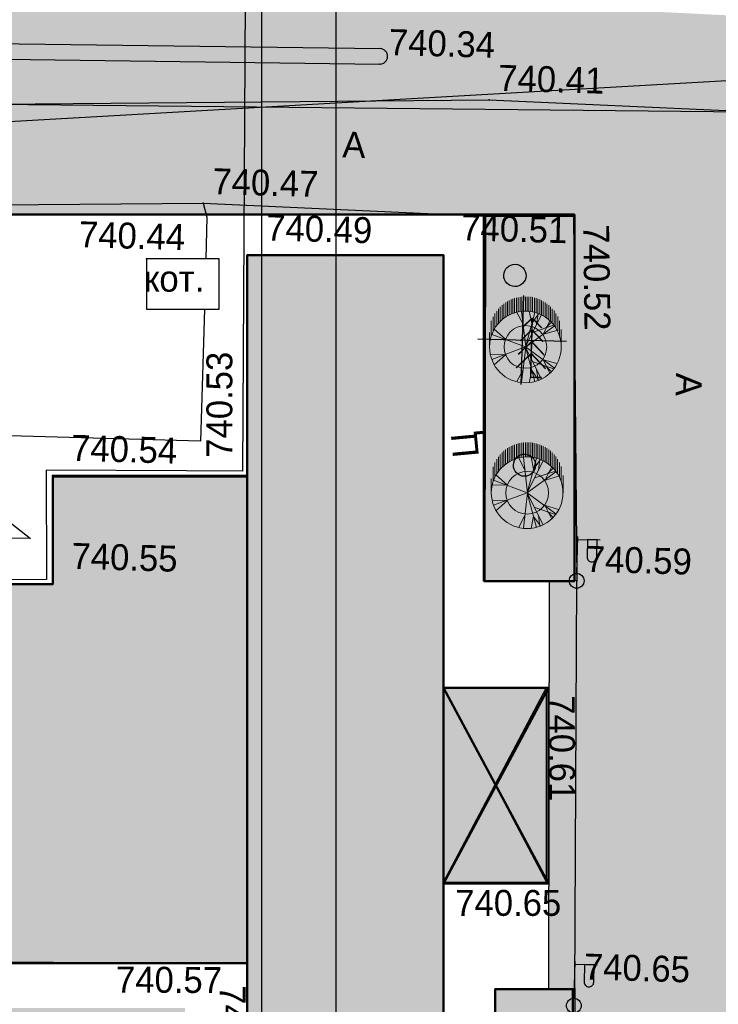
# Model space of a CAD drawing. Header units: millimetres. Extents: x -257011 to 237647566, y 2784933 to 6706507.
# Tile 291 of 451: x 10329285 to 10352864, y 5214657 to 5247885. Entities that reach past the tile are written whole.
import ezdxf

# ---------------------------------------------------------------- set-up
doc = ezdxf.new("R2010")
doc.units = ezdxf.units.MM
doc.header["$LTSCALE"] = 1000
doc.header["$PDMODE"] = 32
doc.header["$PDSIZE"] = 0.3
for name, pattern in [('Д_ТРОТ_ТРУБА', [3, 1.5, -1.5]), ('ДОРОГИ_СТРОЯЩ', [9, 8, -1]), ('Контура низ откосов  Штриховая 0.1-0.5 - - - - - - -', [0.6, 0.1, -0.5]), ('НАВЕС_ОПОРЫ', [3, 2, -1])]:
    doc.linetypes.add(name, pattern=pattern)
for name, color, linetype in [('(001) Сетка', 92, 'Continuous'), ('(004) Точки рельефа', 7, 'Continuous'), ('(007) Здания', 7, 'Continuous'), ('(013) Газ', 40, 'ИК_Газопровод -------г--------'), ('(014) Водопровод', 5, 'ИК_Водопровод -------в--------'), ('(022) Возд. Линии', 7, 'Continuous'), ('(025) Дорога', 7, 'Continuous'), ('(027) Гидрография', 7, 'Continuous'), ('(038) Деревья', 7, 'Continuous'), ('TREE', 74, 'Continuous')]:
    doc.layers.add(name, color=color, linetype=linetype)
doc.layers.add('.', color=7, linetype='Continuous', lineweight=15)
doc.layers.add('Ф А С А Д', color=250, linetype='Continuous', lineweight=15)
doc.styles.add('ATTR', font='romans.shx', dxfattribs={"width": 0.8, "height": 0.470416})
doc.styles.add('BM-431', font='txt')
doc.styles.add('D-431', font='txt', dxfattribs={"width": 2})
doc.styles.get("Standard").update_dxf_attribs({"font": 'ARIALN.TTF'})
doc.linetypes.add('KANALIS_K', pattern='A,1,["<",Standard,S=1.8,R=0,X=-0.9,Y=-0.9],3,-1,["К",Standard,S=1.8,R=0,X=-0.9,Y=-0.9],-1,10', length=16)
doc.linetypes.add('ИК_Водопровод -------в--------', pattern='A,9,-0.6,["В",Standard,S=1.2,R=0,X=0,Y=-0.6],-1.2', length=10.8)
doc.linetypes.add('ИК_Воздушка ------- --------', pattern='A,9,-0.6,["Z",Standard,S=1.2,R=70,X=0.6,Y=-0.65],-1', length=10.6)
doc.linetypes.add('ИК_Газопровод -------г--------', pattern='A,9,-0.6,["Г",Standard,S=1.2,R=0,X=0,Y=-0.6],-1.2', length=10.8)

# ---------------------------------------------------------------- blocks, each defined once
blk = doc.blocks.new('f')
at = {"layer": '(022) Возд. Линии'}
for points in [[(0, 0.25), (0, 1.5)], [(0, 1.4), (0.75, 1.4)]]:
    blk.add_lwpolyline(points, dxfattribs=at)
blk.add_lwpolyline([(0.4875, 0.65), (0.4875, 0.65, 0.4142136), (0.65, 0.8125), (0.65, 1.4), (0.325, 1.4), (0.325, 0.8125, 0.4142136)], format="xyb", close=True, dxfattribs=at)
blk.add_circle((0, 0), 0.25, dxfattribs=at)
blk = doc.blocks.new('d')
at = {"layer": '(038) Деревья', "color": 30}
blk.add_ellipse((0, 0), major_axis=(0.265, 0.265), ratio=1, start_param=5.497787, end_param=11.780972, dxfattribs=at)
blk = doc.blocks.new('ell')
at = {"const_width": 0.05}
for points in [[(0, 2), (-0.329, 1.671)], [(0, 0), (0, 2)], [(0, 2), (0.329, 1.671)], [(0, 1.6), (-0.386, 1.214)], [(0, 1.6), (0.386, 1.214)], [(0, 1.2), (-0.443, 0.757)], [(0, 1.2), (0.443, 0.757)], [(0, 0.8), (-0.5, 0.3)], [(0, 0.8), (0.5, 0.3)], [(0, 0), (0.375, 0)]]:
    blk.add_lwpolyline(points, dxfattribs=at)
blk = doc.blocks.new('Setka')
at = {"layer": '(001) Сетка'}
for p, q in [((0, 1.5), (0, -1.5)), ((-1.5, 0), (1.5, 0))]:
    blk.add_line(p, q, dxfattribs=at)
blk = doc.blocks.new('kjvklglhl')
at = {"layer": '(004) Точки рельефа'}
for p in [(384.754, 533.983), (388.476, 532.88), (378.93, 529.121), (391.437, 529.036), (380.475, 527.413), (387.082, 527.599), (377.068, 527.19), (374.103, 519.79), (380.681, 519.976), (391.887, 516.738), (374.22, 516.142), (390.932, 513.107), (391.156, 506.543), (381.147, 503.536), (392.209, 502.981)]:
    blk.add_point(p, dxfattribs=at)
at = {"layer": '(007) Здания'}
for points in [[(380.475, 527.413), (382.185, 466.617), (388.791, 466.802), (387.082, 527.599)], [(377.068, 527.19), (377.116, 525.491), (379.568, 525.56), (379.52, 527.259)]]:
    blk.add_lwpolyline(points, close=True, dxfattribs=at)
for points in [[(374.581, 503.36), (381.146, 503.545), (380.684, 519.978), (374.119, 519.794), (374.221, 516.142)], [(374.581, 503.36), (339.692, 502.379), (339.333, 515.161), (374.221, 516.142)]]:
    blk.add_lwpolyline(points, dxfattribs=at)
at = {"layer": '(007) Здания', "color": 0, "linetype": 'НАВЕС_ОПОРЫ'}
blk.add_lwpolyline([(391.156, 506.543), (390.972, 513.108), (387.492, 513.011), (387.676, 506.445)], close=True, dxfattribs=at)
for points in [[(387.676, 506.445), (390.972, 513.108)], [(387.492, 513.011), (391.156, 506.543)]]:
    blk.add_lwpolyline(points, dxfattribs=at)
at = {"layer": '(013) Газ', "linetype": 'ИК_Воздушка ------- --------', "ltscale": 0.5, "flags": 128}
blk.add_lwpolyline([(292.909, 529.889), (292.062, 534.008), (300.797, 535.523), (378.045, 536.01), (380.152, 536.01), (380.512, 520.117), (378.614, 520.082), (373.886, 519.972), (374, 516.282), (339.283, 515.209), (339.606, 502.365), (340.619, 488.79), (341.059, 475.484), (341.059, 475.484), (344.329, 475.58), (345.717, 447.337), (345.717, 447.337)], dxfattribs=at)
at = {"layer": '(014) Водопровод', "ltscale": 0.5, "flags": 128}
blk.add_lwpolyline([(313.499, 509.603), (334.539, 512.433), (333.84, 528.157), (363.046, 530.904), (398.253, 533.905)], dxfattribs=at)
at = {"layer": '(025) Дорога', "linetype": 'Д_ТРОТ_ТРУБА', "flags": 128}
for points in [[(306.476, 535.529), (305.9, 533.631), (321.717, 532.149), (330.387, 530.721), (388.476, 532.88), (398.347, 532.707), (398.669, 520.315), (401.552, 520.184), (401.938, 500.043), (399.056, 499.965), (400.025, 466.742)], [(333.604, 516.168), (332.964, 527.46), (378.93, 529.121), (379.066, 528.657), (379.066, 527.246)], [(379.066, 525.545), (379.066, 521.091), (372.609, 521.091), (372.613, 518.239), (373.418, 517.642), (366.333, 517.518), (333.604, 516.168)], [(393.417, 465.63), (390.565, 465.619), (389.517, 502.905), (392.209, 502.981), (393.417, 465.63)]]:
    blk.add_lwpolyline(points, dxfattribs=at)
at = {"layer": '(025) Дорога', "linetype": 'Контура низ откосов  Штриховая 0.1-0.5 - - - - - - -'}
for points in [[(378.93, 529.121), (388.474, 528.958)], [(392.209, 502.981), (391.887, 516.738)]]:
    blk.add_lwpolyline(points, dxfattribs=at)
at = {"layer": '(025) Дорога', "linetype": 'Д_ТРОТ_ТРУБА', "flags": 128}
blk.add_lwpolyline([(391.887, 516.738), (388.796, 516.656), (388.474, 528.958), (391.437, 529.036)], close=True, dxfattribs=at)
at = {"layer": '(027) Гидрография', "color": 3, "flags": 128}
blk.add_lwpolyline([(321.004, 535.757), (321.125, 534.884), (321.332, 534.379), (322.059, 533.593), (322.471, 533.484), (330.804, 533.188), (384.754, 533.983, 0.985376), (384.754, 534.504)], format="xyb", dxfattribs=at)
blk.add_lwpolyline([(321.495, 535.765), (321.612, 535.015), (321.76, 534.652), (322.328, 534.039), (322.545, 533.981), (330.81, 533.688), (384.754, 534.504)], dxfattribs=at)
at = {"layer": '(001) Сетка'}
blk.add_blockref('Setka', (389.817, 524.81), dxfattribs=at)
at = {"layer": '(022) Возд. Линии'}
for p in [(391.887, 516.738), (392.192, 502.402)]:
    blk.add_blockref('f', p, dxfattribs=at)
at = {"layer": '(038) Деревья', "color": 30, "linetype": 'Continuous'}
for p in [(389.512, 526.981), (390.015, 520.588)]:
    blk.add_blockref('d', p, dxfattribs=at)
at = {"layer": '(038) Деревья', "linetype": 'Continuous'}
blk.add_blockref('ell', (390.138, 523.561), dxfattribs=at)
at = {"layer": '(004) Точки рельефа', "style": 'D-431'}
for s, p in [('740.34', (385.042, 534.298)), ('740.41', (388.763, 533.195)), ('740.47', (379.217, 529.436)), ('740.51', (387.656, 528.116)), ('740.49', (381.077, 527.928)), ('740.44', (374.767, 527.519)), ('740.54', (374.703, 520.31)), ('740.59', (392.174, 517.053)), ('740.55', (374.82, 516.663)), ('740.65', (392.497, 503.296))]:
    blk.add_text(s, height=0.875, dxfattribs=at).set_placement(p)
for s, rotation, p in [('740.52', 272.3837, (391.765, 528.76)), ('740.53', 91.6107, (380.15, 520.561)), ('740.61', 271.958, (391.05, 512.85)), ('740.65', 1.6107, (388.105, 505.32)), ('740.57', 1.293, (376.73, 502.413)), ('740.58', 271.6107, (380.225, 502.76))]:
    blk.add_text(s, height=0.875, rotation=rotation, dxfattribs=at).set_placement(p)
at = {"layer": '(007) Здания', "color": 0, "linetype": 'Continuous', "style": 'BM-431'}
blk.add_text('кот.', height=0.88, rotation=1.6107, dxfattribs=at).set_placement((377.015, 526.081))
at = {"layer": '(025) Дорога', "linetype": 'ДОРОГИ_СТРОЯЩ', "style": 'BM-431'}
blk.add_text('A', height=0.875, dxfattribs=at).set_placement((383.568, 530.798))
for s, rotation, p in [('A', 270, (395.045, 523.852)), ('Ц', 96.9909, (388.469, 520.844))]:
    blk.add_text(s, height=0.875, rotation=rotation, dxfattribs=at).set_placement(p)
blk = doc.blocks.new('dhdyfh')
at = {"layer": 'TREE', "color": 92, "lineweight": 20}
for p, q in [((10254277, 5666217), (10254277, 5666705)), ((10254338, 5666714), (10254338, 5666227)), ((10254398, 5666235), (10254398, 5666724)), ((10254459, 5666724), (10254459, 5666238)), ((10254519, 5666243), (10254519, 5666724)), ((10254580, 5666724), (10254580, 5666240)), ((10254640, 5666233), (10254640, 5666724)), ((10254701, 5666717), (10254701, 5666227)), ((10254761, 5666215), (10254761, 5666706)), ((10253672, 5665895), (10253672, 5666384)), ((10253733, 5665949), (10253733, 5666439)), ((10253793, 5665998), (10253793, 5666487)), ((10253854, 5666529), (10253854, 5666039)), ((10253914, 5666083), (10253914, 5666567)), ((10253975, 5666109), (10253975, 5666601)), ((10254035, 5666629), (10254035, 5666140)), ((10254096, 5666652), (10254096, 5666163)), ((10254156, 5666184), (10254156, 5666675)), ((10254217, 5666691), (10254217, 5666204)), ((10254822, 5666693), (10254822, 5666199)), ((10254882, 5666186), (10254882, 5666674)), ((10254943, 5666652), (10254943, 5666166)), ((10255003, 5666140), (10255003, 5666629)), ((10255064, 5666601), (10255064, 5666114)), ((10255125, 5666081), (10255125, 5666565)), ((10255185, 5666529), (10255185, 5666042)), ((10255246, 5665998), (10255246, 5666487)), ((10255306, 5666441), (10255306, 5665949)), ((10255367, 5665893), (10255367, 5666384)), ((10253430, 5665555), (10253430, 5666052)), ((10253491, 5665666), (10253491, 5666158)), ((10253551, 5665761), (10253551, 5666240)), ((10253612, 5665831), (10253612, 5666323)), ((10254443, 5665800), (10254236, 5666193)), ((10254532, 5665031), (10254393, 5666223)), ((10254522, 5665028), (10254837, 5666198)), ((10254522, 5665031), (10255054, 5666100)), ((10254739, 5665821), (10254650, 5666236)), ((10254739, 5665828), (10254966, 5666152)), ((10254897, 5665793), (10254946, 5666154)), ((10255427, 5666323), (10255427, 5665828)), ((10255488, 5665756), (10255488, 5666256)), ((10255548, 5666158), (10255548, 5665664)), ((10255609, 5665574), (10255609, 5666055)), ((10253370, 5665419), (10253370, 5665908)), ((10254522, 5665028), (10255488, 5665736)), ((10254778, 5665531), (10255478, 5665762)), ((10255123, 5665467), (10255340, 5665898)), ((10255212, 5665677), (10255390, 5665854)), ((10255669, 5665911), (10255669, 5665409)), ((10253309, 5665030), (10253309, 5665514)), ((10254519, 5665030), (10253387, 5665451)), ((10253851, 5665290), (10253466, 5665636)), ((10255133, 5665459), (10255577, 5665590)), ((10255730, 5665030), (10255730, 5665615)), ((10253851, 5665282), (10253348, 5665297))]:
    blk.add_line(p, q, dxfattribs=at)
at = {"layer": 'TREE', "color": 30, "lineweight": 20, "true_color": 0xf8991e}
for p, q in [((10253851, 5664777), (10253348, 5664762)), ((10254519, 5665030), (10253387, 5664608)), ((10253851, 5664769), (10253466, 5664423)), ((10254532, 5665028), (10254393, 5663836)), ((10254522, 5665031), (10254837, 5663861)), ((10254522, 5665031), (10255488, 5664323)), ((10254522, 5665028), (10255054, 5663959)), ((10254778, 5664528), (10255478, 5664297)), ((10255123, 5664592), (10255340, 5664161)), ((10255133, 5664600), (10255577, 5664469)), ((10255212, 5664382), (10255390, 5664205)), ((10254443, 5664259), (10254236, 5663866)), ((10254739, 5664238), (10254650, 5663823)), ((10254739, 5664231), (10254966, 5663908)), ((10254897, 5664266), (10254946, 5663905))]:
    blk.add_line(p, q, dxfattribs=at)
blk.add_circle((10254519, 5665030), 1210, dxfattribs=at)
at = {"layer": 'TREE', "color": 92, "lineweight": 20}
blk.add_circle((10254519, 5665030), 720, dxfattribs=at)
at = {"layer": 'TREE', "color": 30, "lineweight": 20, "true_color": 0xf8991e, "style": 'ATTR', "width": 0.8, "flags": 9}
for p in [(10254522, 5665031), (10254522, 5665028)]:
    blk.add_attdef('ESTCODE', p, '', height=14.1, rotation=90, dxfattribs=at)

msp = doc.modelspace()

# ---------------------------------------------------------------- hatches: boundary and pattern name
at = {"layer": '.', "lineweight": 50, "ltscale": 1000, "transparency": 33554687}
h = msp.add_hatch(color=256, dxfattribs=at)
h.dxf.hatch_style = 1
h.set_gradient(color1=(132, 132, 132), color2=(132, 132, 132), tint=1)
edge = h.paths.add_edge_path()
edge.add_line((10293223.125, 5175850.04), (10329186.014, 5176626.298))
edge.add_line((10329186.014, 5176626.298), (10329186.014, 5178538.881))
edge.add_line((10329186.014, 5178538.881), (10345328.474, 5178538.881))
edge.add_line((10345328.474, 5178538.881), (10345328.474, 5177822.299))
edge.add_line((10345328.474, 5177822.299), (10347954.841, 5177822.299))
edge.add_line((10347954.841, 5177822.299), (10347954.841, 5215172.545))
edge.add_line((10347954.841, 5215172.545), (10347139.448, 5215187.815))
edge.add_line((10347139.448, 5215187.815), (10347165.137, 5228949.764))
edge.add_line((10347165.137, 5228949.764), (10348005.201, 5228949.764))
edge.add_line((10348005.201, 5228949.764), (10348005.201, 5241308.335))
edge.add_line((10348005.201, 5241308.335), (10292340.841, 5241308.335))
edge.add_arc((10292404.198, 5239907.044), 1402.722, 92.5888027, 177.7762916)
edge.add_line((10291002.532, 5239961.472), (10291002.532, 5245419.59))
edge.add_line((10291002.532, 5245419.59), (10354910.944, 5244765.322))
edge.add_line((10354910.944, 5244765.322), (10354910.944, 5232216.693))
edge.add_line((10354910.944, 5232216.693), (10357685.763, 5232216.693))
edge.add_line((10357685.763, 5232216.693), (10357664.748, 5212008.297))
edge.add_line((10357664.748, 5212008.297), (10354780.689, 5212005.281))
edge.add_line((10354780.689, 5212005.281), (10354815.475, 5178743.867))
edge.add_line((10354815.475, 5178743.867), (10364775.188, 5178994.125))
edge.add_line((10364775.188, 5178994.125), (10366601.321, 5178905.858))
edge.add_line((10366601.321, 5178905.858), (10366558.958, 5178029.409))
edge.add_line((10366558.958, 5178029.409), (10366382.939, 5174387.79))
edge.add_line((10366382.939, 5174387.79), (10363039.34, 5174654.744))
edge.add_line((10363039.34, 5174654.744), (10362828.153, 5172883.698))
edge.add_line((10362828.153, 5172883.698), (10292673.993, 5171356.038))
edge.add_line((10292673.993, 5171356.038), (10291253.598, 5170594.892))
edge.add_line((10291253.598, 5170594.892), (10288491.666, 5167198.558))
edge.add_line((10288491.666, 5167198.558), (10286502.532, 5168584.828))
edge.add_line((10286502.532, 5168584.828), (10286502.532, 5217433.869))
edge.add_line((10286502.532, 5217433.869), (10291002.532, 5217433.869))
edge.add_line((10291002.532, 5217433.869), (10291002.532, 5177881.708))
edge.add_arc((10293100.291, 5177945.161), 2098.718, 181.732534, 273.3553239)
at = {"linetype": 'KANALIS_K', "ltscale": 1000}
h = msp.add_hatch(dxfattribs=at)
h.set_pattern_fill('JIS_STN_1E', color=252, scale=550, angle=266, style=0)
h.set_pattern_definition([(311, (0, -474025.9), (415.09027, 360.832466), []), (311, (-27.05, -474412.7), (415.09027, 360.832466), [550, -275])])
h.paths.add_polyline_path([(10295566.291, 5228840.348), (10330406.656, 5228840.348), (10330406.656, 5232470.382), (10336964.246, 5232470.382), (10336964.246, 5239940.415), (10343588.191, 5239940.415), (10343595.48, 5225332.352), (10347134.396, 5225332.352), (10347134.396, 5218730.338), (10343588.191, 5218730.338), (10343588.191, 5179081.731), (10337006.799, 5179081.731), (10337006.799, 5185271.215), (10331341.596, 5185271.215), (10331341.596, 5189373.51), (10296502.532, 5189373.51), (10296502.532, 5202344.323), (10336961.338, 5202344.323), (10336961.338, 5216042.133), (10295566.291, 5216042.133)])
at = {"layer": 'Ф А С А Д', "linetype": 'KANALIS_K', "ltscale": 1000}
h = msp.add_hatch(dxfattribs=at)
h.set_pattern_fill('CROSS', color=92, scale=40, angle=95)
h.set_pattern_definition([(95, (0, -474025.9), (-275.171012, 230.8958947), [127, -381]), (185, (57.72, -473957.1), (-230.8958947, -275.171012), [127, -381])])
h.paths.add_polyline_path([(10291002.532, 5238632.835), (10320021.445, 5239152.722), (10320021.445, 5230669.825), (10291002.532, 5230669.825)], flags=17)
h.paths.add_polyline_path([(10291002.532, 5214535.448), (10334860.708, 5214535.448), (10334860.708, 5203629.458), (10291002.532, 5203629.458)], flags=17)
h.paths.add_polyline_path([(10291002.532, 5216383.388), (10294739.647, 5216383.388), (10294739.647, 5219794.798), (10292871.508, 5219794.798), (10292871.508, 5223321.721), (10294739.647, 5223321.721), (10294739.647, 5228821.765), (10291002.532, 5228821.765)], flags=17)
h.paths.add_polyline_path([(10291002.532, 5189747.507), (10294739.647, 5189747.507), (10294739.647, 5194550.438), (10293759.32, 5194550.438), (10293759.32, 5198077.361), (10294739.647, 5198077.361), (10294739.647, 5201797.045), (10291002.532, 5201797.045)], flags=17)
edge = h.paths.add_edge_path()
edge.add_line((10293223.125, 5175850.04), (10329186.014, 5176626.298))
edge.add_line((10329186.014, 5176626.298), (10329186.014, 5188023.374))
edge.add_line((10329186.014, 5188023.374), (10291002.532, 5188023.374))
edge.add_line((10291002.532, 5188023.374), (10291002.532, 5177881.708))
edge.add_arc((10293100.291, 5177945.161), 2098.718, 181.732534, 273.3553239)
h.paths.add_polyline_path([(10345336.459, 5177822.299), (10347954.841, 5177822.299), (10347954.841, 5215172.545), (10345336.459, 5215172.545)])
edge = h.paths.add_edge_path()
edge.add_line((10249347.869, 5240456.816), (10220352.394, 5240457.327))
edge.add_line((10220352.394, 5240457.327), (10250729.509, 5249942.224))
edge.add_line((10250729.509, 5249942.224), (10257427.233, 5250335.085))
edge.add_line((10257427.233, 5250335.085), (10339299.453, 5248727.802))
edge.add_line((10339299.453, 5248727.802), (10354910.944, 5247944.815))
edge.add_line((10354910.944, 5247944.815), (10367254.279, 5247084.961))
edge.add_line((10367254.279, 5247084.961), (10366359.443, 5180247.604))
edge.add_line((10366359.443, 5180247.604), (10364775.188, 5178994.125))
edge.add_line((10364775.188, 5178994.125), (10354799.052, 5178744.217))
edge.add_line((10354799.052, 5178744.217), (10354799.052, 5212008.297))
edge.add_line((10354799.052, 5212008.297), (10357685.763, 5212008.297))
edge.add_line((10357685.763, 5212008.297), (10357685.763, 5232216.693))
edge.add_line((10357685.763, 5232216.693), (10354910.944, 5232216.693))
edge.add_line((10354910.944, 5232216.693), (10354910.944, 5244765.322))
edge.add_line((10354910.944, 5244765.322), (10291002.532, 5245419.59))
edge.add_line((10291002.532, 5245419.59), (10291002.532, 5248833.869))
edge.add_line((10291002.532, 5248833.869), (10251302.532, 5248833.869))
edge.add_line((10251302.532, 5248833.869), (10251302.532, 5242194.284))
edge.add_arc((10249347.869, 5242425.055), 1968.239, 270, 353.2667331, ccw=False)
h.paths.add_polyline_path([(10344952.028, 5228940.303), (10348005.201, 5228940.303), (10348005.201, 5241308.335), (10344952.028, 5241308.335)], flags=17)

# ---------------------------------------------------------------- linework, layer by layer
at = {"lineweight": 50, "ltscale": 1000}
for p, q in [((10336964.246, 5232470.382), (10336964.246, 5216042.133)), ((10347134.396, 5225332.352), (10343588.191, 5218730.338)), ((10347134.396, 5218730.338), (10343588.191, 5225332.352))]:
    msp.add_line(p, q, dxfattribs=at)
at = {"lineweight": 30, "ltscale": 1000}
for points in [[(10291002.532, 5245419.59), (10354910.944, 5244765.322), (10354910.944, 5232216.693), (10357685.763, 5232216.693), (10357664.748, 5212008.297), (10354780.689, 5212005.281), (10354815.475, 5178743.867), (10364775.188, 5178994.125), (10366601.321, 5178905.858), (10366558.958, 5178029.409), (10366382.939, 5174387.79)], [(10329186.014, 5176626.298), (10329186.014, 5178538.881), (10345328.474, 5178538.881), (10345328.474, 5177822.299), (10347954.841, 5177822.299), (10347954.841, 5215172.545), (10347139.448, 5215187.815), (10347165.137, 5228949.764), (10348005.201, 5228949.764), (10348005.201, 5241308.335), (10293817.543, 5241308.335), (10292403.067, 5241309.135)]]:
    msp.add_lwpolyline(points, dxfattribs=at)
at = {"lineweight": 50, "ltscale": 1000}
msp.add_lwpolyline([(10291002.532, 5238632.835), (10291002.532, 5239961.472, -0.412839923), (10292450.403, 5241308.335), (10335668.104, 5241308.335), (10344952.028, 5241308.335)], format="xyb", dxfattribs=at)
for points in [[(10344952.028, 5228940.303), (10348005.201, 5228940.303), (10348005.201, 5241308.335), (10344952.028, 5241308.335)], [(10343588.191, 5225332.352), (10347134.396, 5225332.352), (10347134.396, 5218730.338), (10343588.191, 5218730.338)], [(10345336.459, 5177822.299), (10347954.841, 5177822.299), (10347954.841, 5215172.545), (10345336.459, 5215172.545)]]:
    msp.add_lwpolyline(points, close=True, dxfattribs=at)
msp.add_lwpolyline([(10295566.291, 5228840.348), (10330406.656, 5228840.348), (10330406.656, 5232470.382), (10336964.246, 5232470.382), (10336964.246, 5239940.415), (10343588.191, 5239940.415), (10343588.191, 5179081.731), (10337006.799, 5179081.731), (10337006.799, 5185271.215), (10331341.596, 5185271.215), (10331341.596, 5189373.51), (10296502.532, 5189373.51), (10296502.532, 5202344.323), (10336961.338, 5202344.323), (10336961.338, 5216042.133), (10295566.291, 5216042.133), (10295566.291, 5228840.348)], dxfattribs=at)
at = {"layer": 'Defpoints', "color": 4}
msp.add_lwpolyline([(10191472.083, 5283685.669), (10191472.083, 5073685.669), (10339972.083, 5073685.669), (10339972.083, 5283685.669)], close=True, dxfattribs=at)
at = {"layer": 'Defpoints', "color": 6}
msp.add_lwpolyline([(10337441.78, 5283685.669), (10337441.78, 5073685.669), (10485941.78, 5073685.669), (10485941.78, 5283685.669)], close=True, dxfattribs=at)

# ---------------------------------------------------------------- block references
at = {"lineweight": 5, "xscale": 999.9999999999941, "yscale": 999.9999999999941, "zscale": 999.9999999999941, "rotation": 358.3893224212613}
msp.add_blockref('kjvklglhl', (9941829.75, 4723429.809), dxfattribs=at)
at = {"lineweight": 50}
for p in [(91833.668, -428190.565), (91893.38, -433109.667)]:
    msp.add_blockref('dhdyfh', p, dxfattribs=at)

doc.saveas('drawing.dxf')
